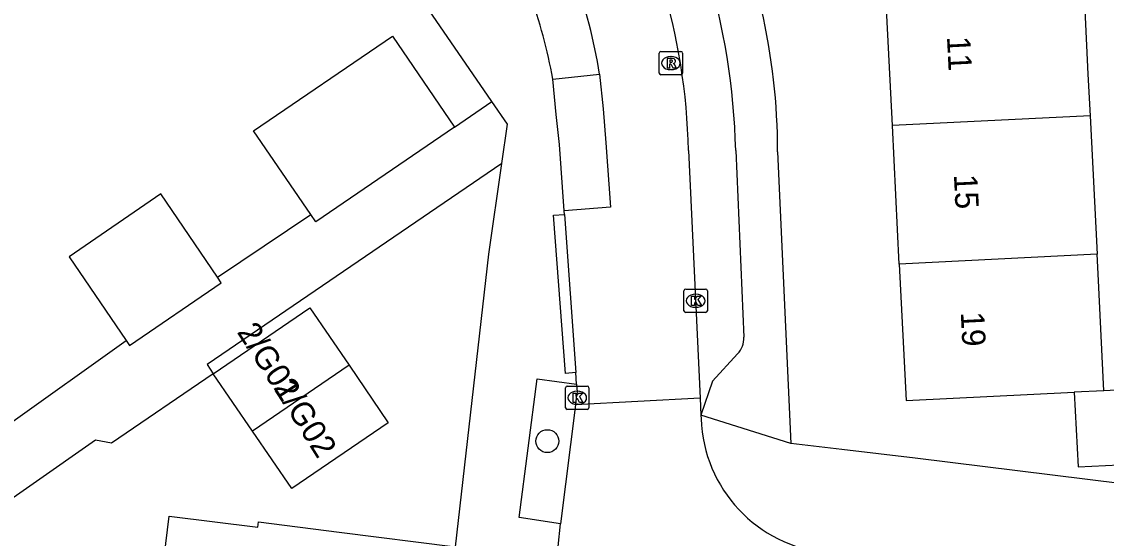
# Model space of a CAD drawing. Extents: x 158087 to 159494, y 382905 to 383981.
# Drawn here: x 158436.85 to 158483.19, y 383468.67 to 383490.73 of the extents above; entities that cross this region are included whole.
import ezdxf

# ---------------------------------------------------------------- set-up
doc = ezdxf.new("R2010")
doc.units = 0
for name, color, linetype in [('IMGEO_Boom', 7, 'Continuous'), ('IMGEO_Kolk', 7, 'Continuous'), ('IMGEO_Pand', 7, 'Continuous'), ('IMGEO_Pand_nummerreeks', 7, 'Continuous'), ('IMGEO_Rijbaan_lokaal_open', 7, 'Continuous'), ('IMGEO_Rioolput', 7, 'Continuous'), ('IMGEO_Voetpad_open', 7, 'Continuous')]:
    doc.layers.add(name, color=color, linetype=linetype)

msp = doc.modelspace()

# ---------------------------------------------------------------- linework, layer by layer
at = {"layer": 'IMGEO_Boom'}
msp.add_circle((158459.307, 383472.818), 0.489, dxfattribs=at)
at = {"layer": 'IMGEO_Kolk'}
for p, q in [((158465.146, 383478.389), (158465.146, 383479.241)), ((158465.221, 383479.315), (158466.073, 383479.315)), ((158466.147, 383479.241), (158466.147, 383478.389)), ((158465.634, 383479.095), (158465.659, 383479.095)), ((158466.073, 383478.315), (158465.221, 383478.315)), ((158465.657, 383478.535), (158465.632, 383478.535)), ((158460.086, 383474.246), (158460.086, 383475.098)), ((158460.161, 383475.172), (158461.013, 383475.172)), ((158461.087, 383475.098), (158461.087, 383474.246)), ((158460.574, 383474.952), (158460.599, 383474.952)), ((158461.013, 383474.172), (158460.161, 383474.172)), ((158460.597, 383474.392), (158460.572, 383474.392))]:
    msp.add_line(p, q, dxfattribs=at)
for points in [[(158465.146, 383478.389), (158465.146, 383479.241)], [(158465.221, 383479.315), (158466.073, 383479.315)], [(158466.147, 383479.241), (158466.147, 383478.389)], [(158465.467, 383479.015), (158465.59, 383479.015), (158465.59, 383478.864), (158465.72, 383479.015), (158465.884, 383479.015), (158465.738, 383478.864), (158465.891, 383478.615), (158465.739, 383478.615), (158465.654, 383478.779), (158465.59, 383478.712), (158465.59, 383478.615), (158465.467, 383478.615), (158465.467, 383479.015)], [(158466.073, 383478.315), (158465.221, 383478.315)], [(158460.086, 383474.246), (158460.086, 383475.098)], [(158460.161, 383475.172), (158461.013, 383475.172)], [(158461.087, 383475.098), (158461.087, 383474.246)], [(158460.407, 383474.872), (158460.53, 383474.872), (158460.53, 383474.721), (158460.66, 383474.872), (158460.824, 383474.872), (158460.678, 383474.721), (158460.831, 383474.472), (158460.679, 383474.472), (158460.594, 383474.636), (158460.53, 383474.569), (158460.53, 383474.472), (158460.407, 383474.472), (158460.407, 383474.872)], [(158461.013, 383474.172), (158460.161, 383474.172)]]:
    msp.add_lwpolyline(points, dxfattribs=at)
for centre, start, end in [((158465.223, 383479.239), 91.552, 178.448), ((158465.223, 383479.239), 91.552, 178.448), ((158466.071, 383479.239), 1.552, 88.448), ((158466.071, 383479.239), 1.552, 88.448), ((158465.223, 383478.391), 181.552, 268.448), ((158465.223, 383478.391), 181.552, 268.448), ((158466.071, 383478.391), 271.552, 358.448), ((158466.071, 383478.391), 271.552, 358.448), ((158460.163, 383475.096), 91.552, 178.448), ((158460.163, 383475.096), 91.552, 178.448), ((158461.011, 383475.096), 1.552, 88.448), ((158461.011, 383475.096), 1.552, 88.448), ((158460.163, 383474.248), 181.552, 268.448), ((158460.163, 383474.248), 181.552, 268.448), ((158461.011, 383474.248), 271.552, 358.448), ((158461.011, 383474.248), 271.552, 358.448)]:
    msp.add_arc(centre, 0.0765, start, end, dxfattribs=at)
for centre, major_axis, ratio, start_param, end_param in [((158465.633, 383478.815), (-0.387, 0.002), 0.722429, 4.712389, 7.853982), ((158465.658, 383478.815), (-0.39, 0.002), 0.717154, 1.570796, 4.712389), ((158460.573, 383474.672), (-0.387, 0.002), 0.722429, 4.712389, 7.853982), ((158460.598, 383474.672), (-0.39, 0.002), 0.717154, 1.570796, 4.712389)]:
    msp.add_ellipse(centre, major_axis=major_axis, ratio=ratio, start_param=start_param, end_param=end_param, dxfattribs=at)
at = {"layer": 'IMGEO_Pand'}
for points in [[(158474.05, 383486.293), (158473.744, 383492.386), (158478.738, 383492.637), (158482.192, 383492.81), (158482.271, 383491.245), (158482.41, 383488.49), (158482.499, 383486.717)], [(158449.202, 383482.491), (158446.757, 383486.074), (158452.689, 383490.119), (158455.342, 383486.23)], [(158482.499, 383486.717), (158474.05, 383486.293)], [(158482.499, 383486.717), (158482.796, 383480.799)], [(158455.342, 383486.23), (158449.411, 383482.185), (158449.202, 383482.491)], [(158474.347, 383480.375), (158474.05, 383486.293)], [(158445.214, 383479.82), (158442.789, 383483.374), (158438.876, 383480.691), (158441.318, 383477.112)], [(158482.796, 383480.799), (158474.347, 383480.375)], [(158483.089, 383474.973), (158482.838, 383479.967), (158482.796, 383480.799)], [(158474.347, 383480.375), (158474.639, 383474.548), (158481.824, 383474.909)], [(158441.318, 383477.112), (158441.457, 383476.908), (158445.376, 383479.583), (158445.214, 383479.82)], [(158445.033, 383475.699), (158449.163, 383478.516), (158450.838, 383476.06)], [(158450.838, 383476.06), (158452.513, 383473.604), (158448.384, 383470.788), (158446.708, 383473.244)], [(158450.838, 383476.06), (158446.708, 383473.244)], [(158446.708, 383473.244), (158445.033, 383475.699)], [(158481.824, 383474.909), (158481.985, 383471.717), (158484.326, 383471.835), (158484.165, 383475.027), (158483.089, 383474.973)], [(158483.089, 383474.973), (158481.824, 383474.909)], [(158446.422, 383463.225), (158446.488, 383463.752), (158442.489, 383464.245), (158443.151, 383469.614), (158446.94, 383469.147), (158446.967, 383469.365), (158450.419, 383468.929), (158455.379, 383468.303)]]:
    msp.add_lwpolyline(points, dxfattribs=at)
at = {"layer": 'IMGEO_Rijbaan_lokaal_open'}
for points in [[(158461.541, 383488.498), (158461.694, 383487.007), (158461.81, 383485.56), (158462.009, 383482.81), (158460.029, 383482.652)], [(158465.34, 383485.226), (158465.839, 383474.653)], [(158460.04, 383482.502), (158460.029, 383482.652)], [(158460.04, 383482.502), (158460.53, 383475.747)], [(158460.552, 383475.251), (158460.53, 383475.747)], [(158460.552, 383475.251), (158460.58, 383474.927), (158460.54, 383474.674), (158460.511, 383474.365)], [(158465.839, 383474.653), (158460.511, 383474.365)], [(158465.839, 383474.653), (158465.86, 383473.925)], [(158460.511, 383474.365), (158459.867, 383469.285)], [(158465.86, 383473.925), (158465.879, 383473.772)], [(158458.396, 383456.501), (158458.671, 383458.688), (158458.763, 383459.416), (158459.244, 383463.242), (158459.356, 383464.135), (158459.675, 383467.348), (158459.867, 383469.285)]]:
    msp.add_lwpolyline(points, dxfattribs=at)
for centre, radius, start, end in [((158440.074, 383485.077), 21.738, 9.0538, 20.5166), ((158438.897, 383484.672), 26.448, 1.1998, 17.1632), ((158471.84, 383473.977), 5.964, 181.974, 264.2888)]:
    msp.add_arc(centre, radius, start, end, dxfattribs=at)
at = {"layer": 'IMGEO_Rioolput'}
for p, q in [((158464.161, 383489.465), (158465.013, 383489.465)), ((158464.086, 383488.539), (158464.086, 383489.391)), ((158464.574, 383489.245), (158464.599, 383489.245)), ((158465.087, 383489.391), (158465.087, 383488.539)), ((158464.597, 383488.685), (158464.572, 383488.685)), ((158465.013, 383488.465), (158464.161, 383488.465))]:
    msp.add_line(p, q, dxfattribs=at)
for points in [[(158464.161, 383489.465), (158465.013, 383489.465)], [(158464.086, 383488.539), (158464.086, 383489.391)], [(158464.675, 383489.163), (158464.423, 383489.165), (158464.423, 383488.765)], [(158464.601, 383489.084), (158464.547, 383489.084), (158464.547, 383489.003)], [(158464.547, 383489.003), (158464.599, 383489.003)], [(158465.087, 383489.391), (158465.087, 383488.539)], [(158464.423, 383488.765), (158464.547, 383488.765), (158464.547, 383488.927), (158464.558, 383488.927)], [(158464.605, 383488.898), (158464.676, 383488.765), (158464.816, 383488.765), (158464.751, 383488.891)], [(158465.013, 383488.465), (158464.161, 383488.465)]]:
    msp.add_lwpolyline(points, dxfattribs=at)
for centre, radius, start, end in [((158464.163, 383489.389), 0.0765, 91.552, 178.448), ((158464.163, 383489.389), 0.0765, 91.552, 178.448), ((158465.011, 383489.389), 0.0765, 1.552, 88.448), ((158465.011, 383489.389), 0.0765, 1.552, 88.448), ((158464.583, 383489.192), 0.19, 274.7715, 282.9687), ((158464.607, 383488.988), 0.0964, 77.0061, 93.1865), ((158464.621, 383489.045), 0.0378, 276.6634, 79.6772), ((158464.674, 383489.053), 0.109, 350.3612, 89.416), ((158464.672, 383489.053), 0.112, 277.5842, 350.9817), ((158464.656, 383488.838), 0.108, 29.5134, 73.7905), ((158464.163, 383488.541), 0.0765, 181.552, 268.448), ((158464.163, 383488.541), 0.0765, 181.552, 268.448), ((158464.557, 383488.874), 0.0533, 26.0293, 88.6989), ((158465.011, 383488.541), 0.0765, 271.552, 358.448), ((158465.011, 383488.541), 0.0765, 271.552, 358.448)]:
    msp.add_arc(centre, radius, start, end, dxfattribs=at)
for centre, major_axis, ratio, start_param, end_param in [((158464.573, 383488.965), (-0.387, 0.002), 0.722429, 4.712389, 7.853982), ((158464.598, 383488.965), (-0.39, 0.002), 0.717154, 1.570796, 4.712389)]:
    msp.add_ellipse(centre, major_axis=major_axis, ratio=ratio, start_param=start_param, end_param=end_param, dxfattribs=at)
at = {"layer": 'IMGEO_Voetpad_open'}
for points in [[(158456.942, 383487.33), (158448.233, 383500), (158440.823, 383510.78)], [(158459.549, 383488.279), (158461.541, 383488.498)], [(158460.029, 383482.652), (158459.829, 383485.492), (158459.689, 383486.765), (158459.549, 383488.279)], [(158455.342, 383486.23), (158456.942, 383487.33)], [(158457.368, 383484.677), (158457.609, 383486.36), (158456.942, 383487.33)], [(158467.356, 383485.235), (158467.704, 383477.256)], [(158469.148, 383485.174), (158469.718, 383472.715)], [(158457.368, 383484.677), (158444.77, 383476.084), (158445.033, 383475.699)], [(158455.379, 383468.303), (158456.813, 383480.799), (158457.368, 383484.677)], [(158445.214, 383479.82), (158449.202, 383482.491)], [(158460.53, 383475.747), (158460.09, 383475.709), (158459.572, 383482.469), (158460.04, 383482.502)], [(158436.278, 383473.529), (158441.318, 383477.112)], [(158467.439, 383476.543), (158466.365, 383475.376), (158465.86, 383473.925)], [(158445.033, 383475.699), (158440.69, 383472.737), (158440.004, 383472.854), (158432.277, 383467.47), (158432.204, 383466.269), (158432.235, 383466.267)], [(158459.867, 383469.285), (158458.105, 383469.55), (158458.877, 383475.485), (158460.552, 383475.251)], [(158469.718, 383472.715), (158465.86, 383473.925)], [(158500.408, 383468.95), (158500, 383469), (158475.021, 383472.092), (158471.89, 383472.46), (158469.718, 383472.715)]]:
    msp.add_lwpolyline(points, dxfattribs=at)
for centre, radius, start, end in [((158437.066, 383484.429), 30.301, 1.5249, 16.6585), ((158433.163, 383483.227), 26.865, 10.8396, 18.9455), ((158441.624, 383485.162), 27.524, 0.0253, 12.8283), ((158466.707, 383477.221), 0.998, 317.2089, 2.014)]:
    msp.add_arc(centre, radius, start, end, dxfattribs=at)

# ---------------------------------------------------------------- texts
at = {"layer": 'IMGEO_Pand_nummerreeks'}
for s, rotation, p in [('11', 272.8703, (158476.382, 383490.087)), ('15', 272.8723, (158476.678, 383484.194)), ('2/G01', 302.9492, (158446.023, 383477.478)), ('19', 272.8703, (158476.972, 383478.322)), ('2/G02', 302.0054, (158447.58, 383475.11))]:
    msp.add_text(s, height=1, rotation=rotation, dxfattribs=at).set_placement(p)

doc.saveas('drawing.dxf')
